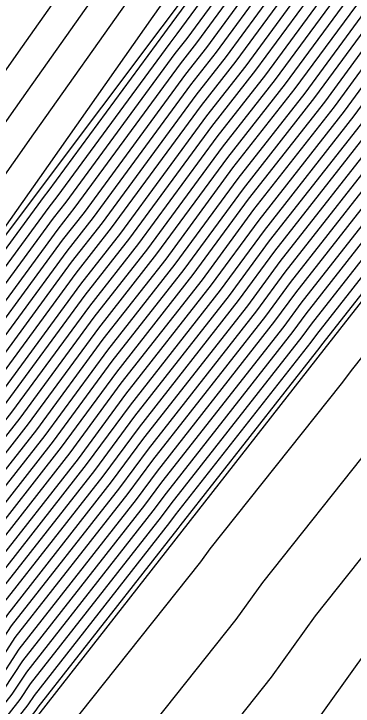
# Model space of a CAD drawing. Extents: x 2188792 to 2191981, y 386090 to 389710.
# Drawn here: x 2190663.15 to 2190675.7, y 388290.64 to 388316.26 of the extents above; entities that cross this region are included whole.
import ezdxf

# ---------------------------------------------------------------- set-up
doc = ezdxf.new("R2010")
doc.units = 0
for name, color, linetype in [('DTM Contours Major', 7, 'Continuous'), ('DTM Contours Minor', 7, 'Continuous'), ('PH Exist DTM Breakline', 7, 'Continuous')]:
    doc.layers.add(name, color=color, linetype=linetype)

msp = doc.modelspace()

# ---------------------------------------------------------------- linework, layer by layer
at = {"layer": 'DTM Contours Major'}
for points in [[(2190623.87, 388257.6), (2190628.96, 388263.179), (2190631.558, 388266.861), (2190635.32, 388272.327), (2190638.856, 388277.464), (2190642.185, 388282.301), (2190644.805, 388286.026), (2190648.379, 388292.066), (2190651.515, 388297.366), (2190654.289, 388302.055), (2190660.699, 388311.127), (2190663.466, 388315.052), (2190666.103, 388318.793), (2190668.618, 388322.361), (2190671.119, 388325.762), (2190675.651, 388332.366), (2190678.001, 388335.542), (2190680.512, 388338.936), (2190683.197, 388343.272), (2190689.151, 388351.411), (2190690.975, 388351.771), (2190692.814, 388354.706), (2190693.663, 388354.852), (2190706.433, 388373.752)], [(2190627.241, 388257.298), (2190632.004, 388263.123), (2190632.639, 388263.931), (2190636.575, 388269.295), (2190637.183, 388270.069), (2190641.137, 388275.46), (2190645.14, 388280.918), (2190645.691, 388281.617), (2190650.094, 388288.271), (2190650.575, 388288.883), (2190655.036, 388295.642), (2190655.44, 388296.157), (2190659.963, 388303.027), (2190660.293, 388303.448), (2190664.45, 388309.105), (2190664.749, 388309.486), (2190668.927, 388315.174), (2190669.194, 388315.515), (2190673.393, 388321.236)], [(2190634.803, 388259.781), (2190637.804, 388263.597), (2190639.759, 388266.261), (2190642.755, 388270.07), (2190644.713, 388272.739), (2190646.695, 388275.441), (2190649.665, 388279.216), (2190651.838, 388282.5), (2190654.782, 388286.24), (2190656.976, 388289.565), (2190659.852, 388293.229), (2190662.075, 388296.605), (2190664.916, 388300.226), (2190666.957, 388303.004), (2190669.786, 388306.608), (2190671.835, 388309.398), (2190674.652, 388312.987), (2190676.709, 388315.79), (2190679.381, 388319.748)], [(2190628.971, 388257.158), (2190632.937, 388262.009), (2190634.361, 388263.82), (2190637.636, 388268.284), (2190639.041, 388270.069), (2190642.329, 388274.553), (2190645.658, 388279.092), (2190647.015, 388280.817), (2190650.675, 388286.347), (2190651.977, 388288.002), (2190655.683, 388293.616), (2190656.911, 388295.181), (2190660.667, 388300.887), (2190661.834, 388302.374), (2190665.286, 388307.071), (2190666.428, 388308.527), (2190669.896, 388313.249), (2190671.013, 388314.672), (2190674.499, 388319.421)], [(2190635.736, 388258.667), (2190639.526, 388263.485), (2190640.82, 388265.25), (2190644.613, 388270.071), (2190645.905, 388271.832), (2190647.213, 388273.616), (2190650.989, 388278.416), (2190652.419, 388280.576), (2190656.184, 388285.359), (2190657.623, 388287.539), (2190661.323, 388292.253), (2190662.778, 388294.465), (2190666.458, 388299.153), (2190667.793, 388300.97), (2190671.466, 388305.649), (2190672.805, 388307.473), (2190676.471, 388312.144), (2190677.815, 388313.975), (2190681.302, 388319.141)], [(2190636.669, 388257.553), (2190641.247, 388263.374), (2190641.882, 388264.238), (2190646.47, 388270.071), (2190647.096, 388270.926), (2190647.731, 388271.791), (2190652.314, 388277.615), (2190653, 388278.652), (2190657.586, 388284.478), (2190658.27, 388285.513), (2190662.793, 388291.278), (2190663.482, 388292.324), (2190667.999, 388298.079), (2190668.629, 388298.936), (2190673.145, 388304.69), (2190673.775, 388305.548), (2190678.291, 388311.301), (2190678.92, 388312.159), (2190683.223, 388318.534)], [(2190630.7, 388257.018), (2190633.87, 388260.895), (2190636.082, 388263.708), (2190638.698, 388267.272), (2190640.898, 388270.07), (2190643.521, 388273.646), (2190646.177, 388277.267), (2190648.34, 388280.016), (2190651.256, 388284.424), (2190653.38, 388287.121), (2190656.33, 388291.59), (2190658.381, 388294.205), (2190661.371, 388298.746), (2190663.375, 388301.3), (2190666.121, 388305.037), (2190668.107, 388307.568), (2190670.866, 388311.324), (2190672.833, 388313.83), (2190675.604, 388317.605)], [(2190637.753, 388256.396), (2190643.114, 388263.006), (2190643.276, 388263.098), (2190648.593, 388269.605), (2190648.835, 388269.81), (2190654.085, 388276.208), (2190654.458, 388276.508), (2190659.623, 388282.768), (2190659.921, 388283.18), (2190664.853, 388289.379), (2190665.174, 388289.823), (2190670.072, 388295.981), (2190670.416, 388296.459), (2190675.278, 388302.574), (2190675.689, 388303.128), (2190680.512, 388309.196), (2190680.956, 388309.795), (2190681.435, 388310.442), (2190685.85, 388317.247)]]:
    msp.add_lwpolyline(points, dxfattribs=at)
at = {"layer": 'DTM Contours Minor'}
for points in [[(2190646.344, 388259.05), (2190648.966, 388260.537), (2190652.448, 388264.798), (2190655.18, 388267.112), (2190658.366, 388270.993), (2190661.642, 388273.636), (2190664.446, 388277.033), (2190666.616, 388280.033), (2190669.232, 388283.32), (2190671.454, 388286.399), (2190673.986, 388289.583), (2190676.262, 388292.746), (2190678.708, 388295.823), (2190681.316, 388299.336), (2190683.647, 388302.268), (2190686.35, 388305.918), (2190689.263, 388309.851), (2190691.199, 388312.836), (2190693.598, 388317.058), (2190695.745, 388320.361), (2190698.001, 388324.298), (2190700.339, 388327.89), (2190702.463, 388331.567), (2190704.977, 388335.424)], [(2190626.549, 388257.354), (2190631.63, 388263.569), (2190631.95, 388263.976), (2190636.15, 388269.7), (2190636.441, 388270.068), (2190640.661, 388275.822), (2190644.933, 388281.648), (2190645.161, 388281.937), (2190649.861, 388289.041), (2190650.014, 388289.235), (2190654.778, 388296.452), (2190654.852, 388296.547), (2190659.4, 388303.455), (2190659.636, 388303.855), (2190659.695, 388303.938), (2190664.105, 388310.193), (2190668.308, 388316.155), (2190672.318, 388321.843)], [(2190626.895, 388257.326), (2190631.817, 388263.346), (2190632.295, 388263.953), (2190636.363, 388269.497), (2190636.812, 388270.068), (2190640.899, 388275.641), (2190645.037, 388281.283), (2190645.426, 388281.777), (2190649.978, 388288.656), (2190650.295, 388289.059), (2190654.907, 388296.047), (2190655.146, 388296.352), (2190659.822, 388303.455), (2190659.985, 388303.663), (2190664.283, 388309.511), (2190664.413, 388309.678), (2190668.733, 388315.559), (2190668.83, 388315.684), (2190673.172, 388321.599)], [(2190627.587, 388257.27), (2190632.19, 388262.9), (2190632.983, 388263.909), (2190636.787, 388269.093), (2190637.555, 388270.069), (2190641.376, 388275.278), (2190645.244, 388280.553), (2190645.956, 388281.457), (2190650.21, 388287.886), (2190650.856, 388288.706), (2190655.166, 388295.237), (2190655.735, 388295.962), (2190660.104, 388302.599), (2190660.602, 388303.233), (2190664.617, 388308.698), (2190665.085, 388309.294), (2190669.12, 388314.789), (2190669.558, 388315.347), (2190673.614, 388320.873)], [(2190627.933, 388257.242), (2190632.377, 388262.678), (2190633.328, 388263.886), (2190637, 388268.89), (2190637.926, 388270.069), (2190641.614, 388275.097), (2190645.348, 388280.187), (2190646.221, 388281.297), (2190650.326, 388287.502), (2190651.136, 388288.53), (2190655.295, 388294.832), (2190656.029, 388295.766), (2190660.245, 388302.171), (2190660.91, 388303.018), (2190664.784, 388308.291), (2190665.421, 388309.102), (2190669.314, 388314.404), (2190669.922, 388315.178), (2190673.835, 388320.51)], [(2190628.279, 388257.214), (2190632.564, 388262.455), (2190633.672, 388263.864), (2190637.212, 388268.688), (2190638.298, 388270.069), (2190641.852, 388274.916), (2190645.451, 388279.822), (2190646.485, 388281.137), (2190650.443, 388287.117), (2190651.417, 388288.354), (2190655.424, 388294.426), (2190656.323, 388295.571), (2190660.385, 388301.743), (2190661.218, 388302.804), (2190664.951, 388307.885), (2190665.756, 388308.91), (2190669.508, 388314.019), (2190670.286, 388315.009), (2190674.056, 388320.147)], [(2190634.617, 388260.004), (2190637.46, 388263.619), (2190639.547, 388266.463), (2190642.384, 388270.07), (2190644.474, 388272.921), (2190646.591, 388275.807), (2190649.4, 388279.376), (2190651.721, 388282.885), (2190654.502, 388286.416), (2190656.847, 388289.97), (2190659.558, 388293.424), (2190661.934, 388297.034), (2190664.608, 388300.441), (2190666.79, 388303.41), (2190669.451, 388306.8), (2190671.641, 388309.784), (2190674.288, 388313.155), (2190676.488, 388316.153), (2190678.997, 388319.869)], [(2190628.625, 388257.186), (2190632.75, 388262.232), (2190634.016, 388263.842), (2190637.424, 388268.486), (2190638.669, 388270.069), (2190642.091, 388274.734), (2190645.555, 388279.457), (2190646.75, 388280.977), (2190650.559, 388286.732), (2190651.697, 388288.178), (2190655.554, 388294.021), (2190656.617, 388295.376), (2190660.526, 388301.315), (2190661.526, 388302.589), (2190665.118, 388307.478), (2190666.092, 388308.719), (2190669.702, 388313.634), (2190670.649, 388314.841), (2190674.278, 388319.784)], [(2190634.99, 388259.558), (2190638.148, 388263.574), (2190639.971, 388266.059), (2190643.127, 388270.07), (2190644.951, 388272.558), (2190646.798, 388275.076), (2190649.93, 388279.056), (2190651.954, 388282.115), (2190655.062, 388286.064), (2190657.106, 388289.16), (2190660.146, 388293.034), (2190662.215, 388296.177), (2190665.225, 388300.012), (2190667.124, 388302.597), (2190670.122, 388306.417), (2190672.029, 388309.013), (2190675.016, 388312.818), (2190676.931, 388315.427), (2190679.765, 388319.626)], [(2190635.176, 388259.335), (2190638.493, 388263.552), (2190640.184, 388265.856), (2190643.498, 388270.07), (2190645.19, 388272.377), (2190646.902, 388274.711), (2190650.195, 388278.896), (2190652.07, 388281.73), (2190655.343, 388285.887), (2190657.235, 388288.754), (2190660.44, 388292.839), (2190662.356, 388295.749), (2190665.533, 388299.797), (2190667.291, 388302.19), (2190670.458, 388306.225), (2190672.223, 388308.628), (2190675.38, 388312.65), (2190677.152, 388315.064), (2190680.149, 388319.505)], [(2190635.363, 388259.113), (2190638.837, 388263.53), (2190640.396, 388265.654), (2190643.87, 388270.07), (2190645.428, 388272.195), (2190647.006, 388274.346), (2190650.459, 388278.736), (2190652.186, 388281.346), (2190655.623, 388285.711), (2190657.364, 388288.349), (2190660.734, 388292.644), (2190662.497, 388295.321), (2190665.841, 388299.582), (2190667.458, 388301.783), (2190670.794, 388306.033), (2190672.417, 388308.243), (2190675.744, 388312.481), (2190677.373, 388314.701), (2190680.534, 388319.384)], [(2190635.55, 388258.89), (2190639.181, 388263.508), (2190640.608, 388265.452), (2190644.241, 388270.071), (2190645.666, 388272.014), (2190647.109, 388273.981), (2190650.724, 388278.576), (2190652.303, 388280.961), (2190655.904, 388285.535), (2190657.494, 388287.944), (2190661.028, 388292.449), (2190662.638, 388294.893), (2190666.149, 388299.367), (2190667.626, 388301.377), (2190671.13, 388305.841), (2190672.611, 388307.858), (2190676.107, 388312.313), (2190677.594, 388314.338), (2190680.918, 388319.262)], [(2190629.317, 388257.13), (2190633.123, 388261.786), (2190634.705, 388263.797), (2190637.849, 388268.081), (2190639.412, 388270.069), (2190642.568, 388274.371), (2190645.762, 388278.727), (2190647.28, 388280.657), (2190650.791, 388285.963), (2190652.258, 388287.826), (2190655.812, 388293.211), (2190657.205, 388294.986), (2190660.808, 388300.458), (2190662.143, 388302.159), (2190665.453, 388306.664), (2190666.764, 388308.335), (2190670.09, 388312.864), (2190671.377, 388314.504), (2190674.72, 388319.057)], [(2190635.923, 388258.444), (2190639.87, 388263.463), (2190641.033, 388265.047), (2190644.984, 388270.071), (2190646.143, 388271.651), (2190647.316, 388273.251), (2190651.254, 388278.256), (2190652.535, 388280.191), (2190656.465, 388285.183), (2190657.752, 388287.134), (2190661.617, 388292.058), (2190662.919, 388294.037), (2190666.766, 388298.938), (2190667.96, 388300.563), (2190671.801, 388305.458), (2190672.999, 388307.088), (2190676.835, 388311.976), (2190678.036, 388313.611), (2190681.686, 388319.019)], [(2190636.11, 388258.221), (2190640.214, 388263.441), (2190641.245, 388264.845), (2190645.355, 388270.071), (2190646.381, 388271.47), (2190647.42, 388272.886), (2190651.519, 388278.095), (2190652.651, 388279.807), (2190656.745, 388285.007), (2190657.882, 388286.729), (2190661.911, 388291.863), (2190663.06, 388293.609), (2190667.074, 388298.723), (2190668.127, 388300.156), (2190672.137, 388305.266), (2190673.193, 388306.703), (2190677.199, 388311.807), (2190678.257, 388313.248), (2190682.07, 388318.898)], [(2190629.663, 388257.102), (2190633.31, 388261.564), (2190635.049, 388263.775), (2190638.061, 388267.879), (2190639.784, 388270.069), (2190642.806, 388274.19), (2190645.866, 388278.362), (2190647.545, 388280.497), (2190650.908, 388285.578), (2190652.538, 388287.649), (2190655.942, 388292.806), (2190657.499, 388294.791), (2190660.948, 388300.03), (2190662.451, 388301.945), (2190665.62, 388306.258), (2190667.1, 388308.143), (2190670.284, 388312.479), (2190671.741, 388314.335), (2190674.941, 388318.694)], [(2190636.296, 388257.998), (2190640.559, 388263.418), (2190641.457, 388264.643), (2190645.727, 388270.071), (2190646.62, 388271.288), (2190647.524, 388272.521), (2190651.784, 388277.935), (2190652.768, 388279.422), (2190657.026, 388284.83), (2190658.011, 388286.324), (2190662.205, 388291.668), (2190663.201, 388293.181), (2190667.382, 388298.508), (2190668.294, 388299.75), (2190672.473, 388305.074), (2190673.387, 388306.318), (2190677.563, 388311.639), (2190678.478, 388312.885), (2190682.455, 388318.777)], [(2190636.483, 388257.776), (2190640.903, 388263.396), (2190641.669, 388264.44), (2190646.098, 388270.071), (2190646.858, 388271.107), (2190647.627, 388272.156), (2190652.049, 388277.775), (2190652.884, 388279.037), (2190657.306, 388284.654), (2190658.14, 388285.918), (2190662.499, 388291.473), (2190663.341, 388292.752), (2190667.69, 388298.294), (2190668.461, 388299.343), (2190672.809, 388304.882), (2190673.581, 388305.933), (2190677.927, 388311.47), (2190678.699, 388312.522), (2190682.839, 388318.655)], [(2190630.009, 388257.074), (2190633.497, 388261.341), (2190635.394, 388263.753), (2190638.273, 388267.677), (2190640.155, 388270.069), (2190643.044, 388274.009), (2190645.969, 388277.997), (2190647.81, 388280.336), (2190651.024, 388285.193), (2190652.819, 388287.473), (2190656.071, 388292.401), (2190657.793, 388294.595), (2190661.089, 388299.602), (2190662.759, 388301.73), (2190665.787, 388305.851), (2190667.436, 388307.951), (2190670.478, 388312.094), (2190672.105, 388314.167), (2190675.162, 388318.331)], [(2190636.856, 388257.33), (2190641.592, 388263.352), (2190642.094, 388264.036), (2190646.841, 388270.071), (2190647.335, 388270.744), (2190647.835, 388271.426), (2190652.579, 388277.455), (2190653.116, 388278.268), (2190657.867, 388284.302), (2190658.399, 388285.108), (2190663.087, 388291.082), (2190663.623, 388291.896), (2190668.307, 388297.864), (2190668.796, 388298.529), (2190673.481, 388304.498), (2190673.968, 388305.163), (2190678.655, 388311.133), (2190679.141, 388311.796), (2190683.607, 388318.413)], [(2190637.043, 388257.107), (2190641.936, 388263.329), (2190642.306, 388263.834), (2190647.213, 388270.071), (2190647.573, 388270.563), (2190647.938, 388271.061), (2190652.844, 388277.295), (2190653.233, 388277.883), (2190658.147, 388284.126), (2190658.528, 388284.703), (2190663.381, 388290.887), (2190663.764, 388291.468), (2190668.615, 388297.649), (2190668.963, 388298.123), (2190673.816, 388304.307), (2190674.162, 388304.778), (2190679.018, 388310.964), (2190679.363, 388311.433), (2190683.992, 388318.291)], [(2190637.229, 388256.884), (2190642.28, 388263.307), (2190642.518, 388263.631), (2190647.584, 388270.071), (2190647.812, 388270.382), (2190648.042, 388270.696), (2190653.109, 388277.135), (2190653.349, 388277.498), (2190658.428, 388283.949), (2190658.658, 388284.298), (2190663.675, 388290.692), (2190663.905, 388291.04), (2190668.923, 388297.435), (2190669.13, 388297.716), (2190674.152, 388304.115), (2190674.356, 388304.393), (2190679.382, 388310.796), (2190679.584, 388311.07), (2190684.376, 388318.17)], [(2190625.314, 388257.464), (2190630.97, 388263.663), (2190631.257, 388264.014), (2190631.262, 388264.02), (2190631.871, 388264.851), (2190635.697, 388270.409), (2190639.882, 388276.489), (2190643.823, 388282.214), (2190644.794, 388283.594), (2190649.043, 388290.777), (2190652.773, 388297.079), (2190656.072, 388302.655), (2190660.364, 388308.731), (2190663.679, 388313.433), (2190666.838, 388317.913)], [(2190630.355, 388257.046), (2190633.683, 388261.118), (2190635.738, 388263.73), (2190638.485, 388267.475), (2190640.527, 388270.069), (2190643.283, 388273.827), (2190646.073, 388277.632), (2190648.075, 388280.176), (2190651.14, 388284.808), (2190653.099, 388287.297), (2190656.2, 388291.996), (2190658.087, 388294.4), (2190661.23, 388299.174), (2190663.067, 388301.515), (2190665.954, 388305.444), (2190667.771, 388307.759), (2190670.672, 388311.709), (2190672.469, 388313.998), (2190675.383, 388317.968)], [(2190637.416, 388256.662), (2190642.625, 388263.285), (2190642.731, 388263.429), (2190647.956, 388270.072), (2190648.05, 388270.2), (2190648.145, 388270.33), (2190653.374, 388276.975), (2190653.465, 388277.113), (2190658.708, 388283.773), (2190658.787, 388283.893), (2190663.97, 388290.497), (2190664.045, 388290.612), (2190669.231, 388297.22), (2190669.297, 388297.309), (2190674.488, 388303.923), (2190674.55, 388304.008), (2190679.746, 388310.627), (2190679.805, 388310.707), (2190684.76, 388318.049)], [(2190639.385, 388255.761), (2190644.19, 388261.687), (2190645.173, 388262.244), (2190649.878, 388268.003), (2190650.95, 388268.911), (2190655.512, 388274.47), (2190656.852, 388275.551), (2190661.231, 388280.856), (2190662.153, 388282.131), (2190666.313, 388287.359), (2190667.267, 388288.682), (2190671.377, 388293.848), (2190672.364, 388295.221), (2190676.421, 388300.324), (2190677.565, 388301.864), (2190681.557, 388306.887), (2190682.754, 388308.503), (2190684.044, 388310.245), (2190687.633, 388315.777), (2190688.663, 388317.589)], [(2190645.267, 388260.369), (2190647.069, 388261.391), (2190651.163, 388266.4), (2190653.065, 388268.011), (2190656.939, 388272.732), (2190659.247, 388274.593), (2190662.838, 388278.945), (2190664.385, 388281.082), (2190667.772, 388285.339), (2190669.36, 388287.541), (2190672.681, 388291.716), (2190674.313, 388293.984), (2190677.564, 388298.073), (2190679.441, 388300.6), (2190682.602, 388304.577), (2190684.552, 388307.21), (2190686.654, 388310.048), (2190689.416, 388314.306), (2190691.131, 388317.324)], [(2190631.046, 388256.99), (2190634.057, 388260.672), (2190636.427, 388263.686), (2190638.91, 388267.07), (2190641.269, 388270.07), (2190643.759, 388273.465), (2190646.28, 388276.902), (2190648.605, 388279.856), (2190651.373, 388284.039), (2190653.66, 388286.945), (2190656.459, 388291.185), (2190658.676, 388294.01), (2190661.512, 388298.318), (2190663.684, 388301.085), (2190666.288, 388304.631), (2190668.443, 388307.376), (2190671.06, 388310.939), (2190673.197, 388313.661), (2190675.825, 388317.242)], [(2190626.203, 388257.382), (2190631.444, 388263.792), (2190631.606, 388263.998), (2190635.938, 388269.902), (2190636.069, 388270.068), (2190640.422, 388276.004), (2190644.829, 388282.013), (2190644.896, 388282.097), (2190649.047, 388288.37), (2190649.708, 388289.487), (2190654.03, 388296.793), (2190657.854, 388303.255), (2190660.029, 388306.334), (2190663.892, 388311.813), (2190667.573, 388317.034)], [(2190631.392, 388256.962), (2190634.243, 388260.449), (2190636.771, 388263.664), (2190639.122, 388266.868), (2190641.641, 388270.07), (2190643.998, 388273.283), (2190646.384, 388276.537), (2190648.87, 388279.696), (2190651.489, 388283.654), (2190653.941, 388286.768), (2190656.588, 388290.78), (2190658.97, 388293.815), (2190661.652, 388297.89), (2190663.992, 388300.871), (2190666.456, 388304.224), (2190668.779, 388307.184), (2190671.254, 388310.554), (2190673.56, 388313.493), (2190676.046, 388316.879)], [(2190634.43, 388260.227), (2190637.115, 388263.641), (2190639.334, 388266.665), (2190642.012, 388270.07), (2190644.236, 388273.102), (2190646.487, 388276.172), (2190649.135, 388279.536), (2190651.605, 388283.269), (2190654.221, 388286.592), (2190656.718, 388290.375), (2190659.264, 388293.62), (2190661.793, 388297.462), (2190664.3, 388300.656), (2190666.623, 388303.817), (2190669.115, 388306.992), (2190671.448, 388310.169), (2190673.924, 388313.324), (2190676.267, 388316.516)]]:
    msp.add_lwpolyline(points, dxfattribs=at)
at = {"layer": 'PH Exist DTM Breakline'}
for points in [[(2190693.638, 388353.096), (2190689.146, 388345.988), (2190684.654, 388338.879), (2190680.799, 388333.165), (2190676.944, 388327.45), (2190673.089, 388321.735), (2190668.621, 388315.78), (2190664.153, 388309.826), (2190659.685, 388303.871), (2190654.719, 388296.635), (2190649.753, 388289.399), (2190644.787, 388282.163), (2190640.275, 388276.116), (2190635.764, 388270.068), (2190631.252, 388264.021), (2190626.029, 388257.396)], [(2190637.583, 388256.462), (2190642.901, 388263.267), (2190648.219, 388270.072), (2190653.537, 388276.876), (2190658.855, 388283.681), (2190664.115, 388290.4), (2190669.375, 388297.12), (2190674.635, 388303.839), (2190679.895, 388310.558), (2190684.951, 388317.988), (2190690.006, 388325.419), (2190695.061, 388332.849), (2190700.116, 388340.279), (2190704.791, 388347.463)]]:
    msp.add_lwpolyline(points, dxfattribs=at)

doc.saveas('drawing.dxf')
